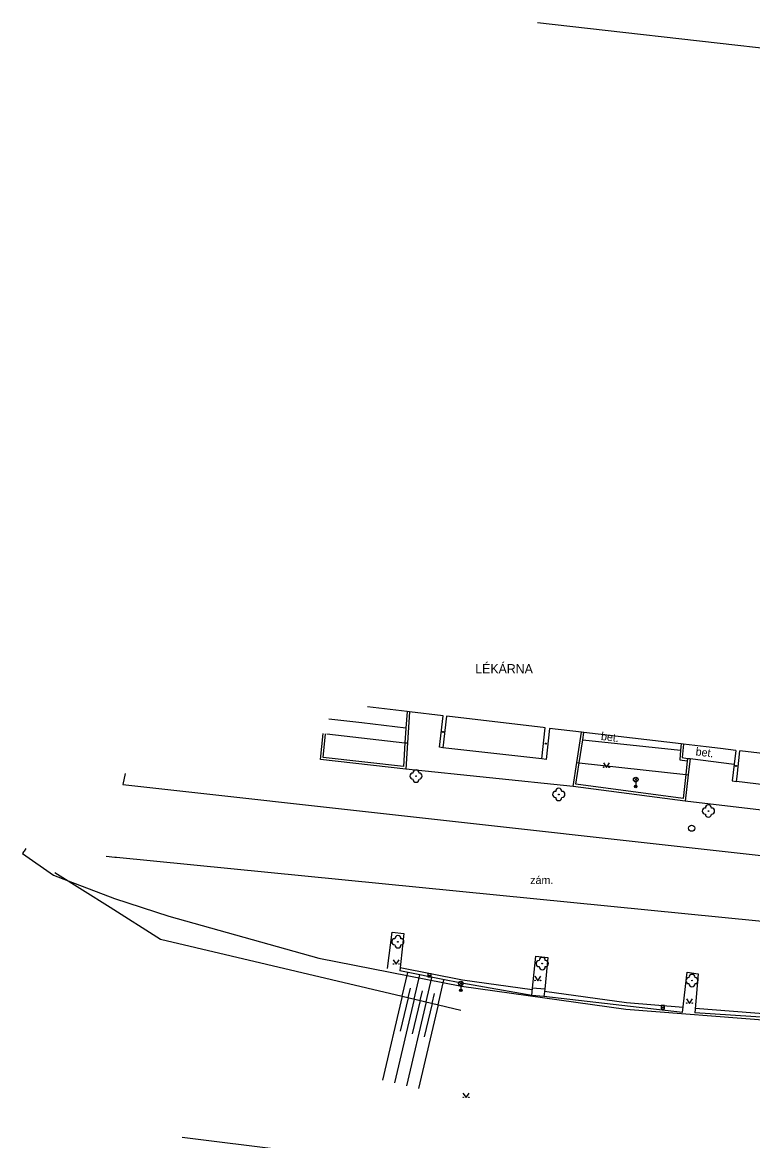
# Model space of a CAD drawing. Extents: x -602419 to -601554, y -1162937 to -1162362.
# Drawn here: x -602391 to -602331.7, y -1162453.4 to -1162362.5 of the extents above; entities that cross this region are included whole.
import ezdxf

# ---------------------------------------------------------------- set-up
doc = ezdxf.new("R2010")
doc.units = 0
doc.layers.add('Podklad', color=7, linetype='Continuous')

msp = doc.modelspace()

# ---------------------------------------------------------------- linework, layer by layer
at = {"layer": 'Podklad'}
for p, q in [((-602341.3325, -1162424.15), (-602341.0675, -1162423.885)), ((-602341.3325, -1162423.885), (-602341.0675, -1162424.15)), ((-602341.2, -1162424.205), (-602341.2, -1162424.58)), ((-602358.085, -1162439.93), (-602357.835, -1162439.93)), ((-602355.5424, -1162440.72), (-602355.2774, -1162440.455)), ((-602355.5424, -1162440.455), (-602355.2774, -1162440.72)), ((-602355.4099, -1162440.775), (-602355.4099, -1162441.15)), ((-602339.125, -1162442.51), (-602338.875, -1162442.51))]:
    msp.add_line(p, q, dxfattribs=at)
for points in [[(-602349.17, -1162362.5), (-602343.69, -1162363.14), (-602328.36, -1162364.88), (-602321.75, -1162365.6599), (-602304.9099, -1162367.52), (-602296.2, -1162368.53), (-602293.03, -1162368.9699), (-602290.7, -1162369.34), (-602288.76, -1162369.76), (-602286.62, -1162370.34), (-602284.46, -1162371.06), (-602282.21, -1162371.98), (-602280.86, -1162372.62), (-602266.29, -1162379.6), (-602251.39, -1162386.88), (-602211.06, -1162406.9), (-602203.26, -1162410.64), (-602202.73, -1162410.9099)], [(-602359.58, -1162418.51), (-602359.74, -1162421.04), (-602359.88, -1162423.18), (-602366.81, -1162422.4), (-602366.6, -1162420.27)], [(-602359.78, -1162418.49), (-602362.99, -1162418.1)], [(-602359.78, -1162418.49), (-602359.87, -1162419.84)], [(-602359.58, -1162418.51), (-602359.78, -1162418.49)], [(-602356.84, -1162418.84), (-602359.58, -1162418.51)], [(-602357.14, -1162421.38), (-602356.84, -1162418.84)], [(-602359.87, -1162419.84), (-602363.46, -1162419.42), (-602366.13, -1162419.1)], [(-602356.57, -1162418.87), (-602356.87, -1162421.44)], [(-602356.33, -1162418.9), (-602356.57, -1162418.87)], [(-602348.73, -1162419.8), (-602356.33, -1162418.9)], [(-602359.87, -1162419.84), (-602359.95, -1162421.04), (-602360.07, -1162422.95), (-602366.59, -1162422.23), (-602366.4, -1162420.3)], [(-602366.3, -1162420.31), (-602359.95, -1162421.04), (-602359.74, -1162421.04)], [(-602348.83, -1162422.34), (-602348.56, -1162419.82)], [(-602348.56, -1162419.82), (-602348.73, -1162419.8)], [(-602348.2, -1162419.86), (-602348.4699, -1162422.38)], [(-602345.62, -1162420.17), (-602348.2, -1162419.86)], [(-602336.79, -1162422.32), (-602336.94, -1162423.64), (-602337.18, -1162425.77), (-602346.28, -1162424.58), (-602345.99, -1162422.62), (-602345.62, -1162420.17)], [(-602345.42, -1162420.19), (-602345.62, -1162420.17)], [(-602345.51, -1162420.78), (-602345.42, -1162420.19)], [(-602337.51, -1162421.12), (-602345.42, -1162420.19)], [(-602356.87, -1162421.44), (-602357.14, -1162421.38)], [(-602348.83, -1162422.34), (-602356.87, -1162421.44)], [(-602346.06, -1162424.4), (-602345.8, -1162422.67), (-602345.51, -1162420.78)], [(-602345.51, -1162420.78), (-602337.56, -1162421.63)], [(-602337.51, -1162421.12), (-602337.56, -1162421.63)], [(-602337.31, -1162421.15), (-602337.51, -1162421.12)], [(-602337.31, -1162421.15), (-602337.42, -1162422.24), (-602336.99, -1162422.3)], [(-602335.49, -1162421.36), (-602337.31, -1162421.15)], [(-602334.31, -1162421.5), (-602335.49, -1162421.36)], [(-602333.08, -1162421.65), (-602334.31, -1162421.5)], [(-602348.4699, -1162422.38), (-602348.83, -1162422.34)], [(-602337.56, -1162421.63), (-602337.63, -1162422.4099)], [(-602337.63, -1162422.4099), (-602337.01, -1162422.5)], [(-602336.99, -1162422.3), (-602337.01, -1162422.5)], [(-602336.99, -1162422.3), (-602336.79, -1162422.32)], [(-602336.79, -1162422.32), (-602333.21, -1162422.76)], [(-602333.08, -1162421.65), (-602333.21, -1162422.76)], [(-602332.96, -1162423.78), (-602332.74, -1162421.69)], [(-602325.43, -1162422.56), (-602332.74, -1162421.69)], [(-602346.28, -1162424.58), (-602359.88, -1162423.18)], [(-602345.99, -1162422.62), (-602345.8, -1162422.67), (-602337.13, -1162423.6), (-602336.94, -1162423.64)], [(-602343.83, -1162422.665), (-602343.58, -1162423.04), (-602343.33, -1162422.665)], [(-602337.01, -1162422.5), (-602337.13, -1162423.6), (-602337.35, -1162425.55)], [(-602333.21, -1162422.76), (-602333.37, -1162424.13)], [(-602382.68, -1162423.5199), (-602382.868, -1162424.418), (-602311.04, -1162432.4129), (-602310.854, -1162431.328)], [(-602333.37, -1162424.13), (-602333.02, -1162424.18)], [(-602333.02, -1162424.18), (-602332.96, -1162423.78)], [(-602324.93, -1162425.15), (-602333.02, -1162424.18)], [(-602337.35, -1162425.55), (-602346.06, -1162424.4)], [(-602321.32, -1162427.65), (-602337.18, -1162425.77)], [(-602390.76, -1162429.6299), (-602390.9, -1162429.8299), (-602390.9383, -1162429.8874), (-602391.04, -1162430.0399), (-602388.52, -1162431.7799), (-602387.3183, -1162432.2378), (-602383.56, -1162433.67), (-602379.14, -1162435.1299), (-602366.94, -1162438.5199), (-602355.37, -1162440.8099), (-602342.01, -1162442.67), (-602330.16, -1162443.6), (-602325.25, -1162443.7), (-602324.28, -1162443.71), (-602316.85, -1162443.9599), (-602313.1, -1162443.73), (-602312.1, -1162443.7), (-602303.53, -1162443.0799), (-602303.54, -1162442.8299), (-602302.98, -1162437.45)], [(-602303.326, -1162438.2979), (-602383.3931, -1162430.3601), (-602383.5311, -1162430.3467), (-602384.2262, -1162430.2776)], [(-602388.4, -1162431.56), (-602383.9, -1162434.38), (-602379.81, -1162437), (-602360.17, -1162441.62), (-602355.4, -1162442.75)], [(-602361.36, -1162439.37), (-602360.98, -1162436.42), (-602360.04, -1162436.52), (-602360.37, -1162439.57)], [(-602360.9099, -1162438.655), (-602360.6599, -1162439.03), (-602360.4099, -1162438.655)], [(-602349.59, -1162440.96), (-602349.31, -1162438.36), (-602348.34, -1162438.48), (-602348.6, -1162441.04)], [(-602355.33, -1162440.57), (-602356.4699, -1162440.34), (-602360.37, -1162439.57)], [(-602349.6026, -1162441.1117), (-602355.29, -1162440.3199), (-602360.3424, -1162439.315)], [(-602360.17, -1162441.62), (-602359.7199, -1162439.7)], [(-602337.4, -1162442.94), (-602337.02, -1162439.68), (-602336.14, -1162439.8), (-602336.4, -1162442.96)], [(-602359.2, -1162441.85), (-602358.74, -1162439.89)], [(-602358.23, -1162442.08), (-602357.76, -1162440.09)], [(-602357.25, -1162442.31), (-602356.78, -1162440.28)], [(-602349.64, -1162441.56), (-602355.33, -1162440.57)], [(-602349.4099, -1162439.985), (-602349.1599, -1162440.36), (-602348.9099, -1162439.985)], [(-602359.69, -1162441.74), (-602359.5, -1162440.96)], [(-602358.71, -1162441.9699), (-602358.53, -1162441.18)], [(-602357.74, -1162442.2), (-602357.55, -1162441.39)], [(-602349.64, -1162441.56), (-602349.59, -1162440.96)], [(-602348.6599, -1162441.64), (-602349.64, -1162441.56)], [(-602348.6, -1162441.04), (-602349.59, -1162440.96)], [(-602348.6, -1162441.04), (-602348.6599, -1162441.64)], [(-602337.3524, -1162442.5317), (-602341.96, -1162442.17), (-602348.6204, -1162441.2439)], [(-602360.17, -1162441.62), (-602361.78, -1162448.44)], [(-602359.2, -1162441.85), (-602360.81, -1162448.67)], [(-602359.69, -1162441.74), (-602360.33, -1162444.46)], [(-602358.23, -1162442.08), (-602359.83, -1162448.9)], [(-602358.71, -1162441.9699), (-602359.36, -1162444.69)], [(-602357.25, -1162442.31), (-602358.86, -1162449.13)], [(-602357.74, -1162442.2), (-602358.38, -1162444.92)], [(-602337.4, -1162442.94), (-602348.6599, -1162441.64)], [(-602337.08, -1162441.825), (-602336.83, -1162442.2), (-602336.58, -1162441.825)], [(-602325.25, -1162443.7), (-602336.4, -1162442.96)], [(-602325.1945, -1162443.2354), (-602330.14, -1162443.1), (-602336.3714, -1162442.6123)], [(-602355.24, -1162449.485), (-602354.99, -1162449.86), (-602354.74, -1162449.485)], [(-602378.06, -1162453.06), (-602369.57, -1162454.14), (-602358.96, -1162455.49)]]:
    msp.add_lwpolyline(points, dxfattribs=at)
for points in [[(-602358.085, -1162440.055), (-602357.835, -1162440.055), (-602357.835, -1162439.805), (-602358.085, -1162439.805)], [(-602339.125, -1162442.635), (-602338.875, -1162442.635), (-602338.875, -1162442.385), (-602339.125, -1162442.385)]]:
    msp.add_lwpolyline(points, close=True, dxfattribs=at)
for centre, radius in [((-602356.86, -1162420.15), 0.045), ((-602356.86, -1162420.15), 0.0199), ((-602348.51, -1162421.1), 0.045), ((-602348.51, -1162421.1), 0.0199), ((-602343.8051, -1162423.0149), 0.025), ((-602343.3554, -1162423.0149), 0.025), ((-602333.05, -1162422.9099), 0.045), ((-602333.05, -1162422.9099), 0.0199), ((-602359.05, -1162423.74), 0.025), ((-602341.2, -1162424.0175), 0.1875), ((-602347.45, -1162425.23), 0.025), ((-602341.2, -1162424.58), 0.1), ((-602341.2, -1162424.58), 0.0723), ((-602341.2, -1162424.58), 0.0438), ((-602335.29, -1162426.58), 0.025), ((-602336.6599, -1162427.9699), 0.25), ((-602360.53, -1162437.2), 0.025), ((-602360.885, -1162439.0049), 0.025), ((-602360.4353, -1162439.0049), 0.025), ((-602348.8, -1162438.9699), 0.025), ((-602355.4099, -1162440.5875), 0.1875), ((-602349.385, -1162440.3349), 0.025), ((-602348.9353, -1162440.3349), 0.025), ((-602336.63, -1162440.35), 0.025), ((-602355.4099, -1162441.15), 0.1), ((-602355.4099, -1162441.15), 0.0723), ((-602355.4099, -1162441.15), 0.0438), ((-602337.0551, -1162442.1749), 0.025), ((-602336.6054, -1162442.1749), 0.025), ((-602355.2151, -1162449.8349), 0.025), ((-602354.7654, -1162449.8349), 0.025)]:
    msp.add_circle(centre, radius, dxfattribs=at)
for centre, start, end in [((-602359.05, -1162423.49), 0, 180), ((-602359.3, -1162423.74), 90, 270), ((-602359.05, -1162423.99), 180, 0), ((-602358.8, -1162423.74), 270, 90), ((-602347.7, -1162425.23), 90, 270), ((-602347.45, -1162424.98), 0, 180), ((-602347.2, -1162425.23), 270, 90), ((-602347.45, -1162425.48), 180, 0), ((-602335.29, -1162426.33), 0, 180), ((-602335.54, -1162426.58), 90, 270), ((-602335.29, -1162426.83), 180, 0), ((-602335.04, -1162426.58), 270, 90), ((-602360.78, -1162437.2), 90, 270), ((-602360.53, -1162436.95), 0, 180), ((-602360.28, -1162437.2), 270, 90), ((-602360.53, -1162437.45), 180, 0), ((-602349.05, -1162438.9699), 90, 270), ((-602348.8, -1162438.7199), 0, 180), ((-602348.55, -1162438.9699), 270, 90), ((-602348.8, -1162439.2199), 180, 0), ((-602336.88, -1162440.35), 90, 270), ((-602336.63, -1162440.1), 0, 180), ((-602336.63, -1162440.6), 180, 0), ((-602336.38, -1162440.35), 270, 90)]:
    msp.add_arc(centre, 0.25, start, end, dxfattribs=at)

# ---------------------------------------------------------------- texts
for s, height, p in [('LÉKÁRNA', 0.75, (-602354.24, -1162415.39)), (' zám.', 0.65, (-602350.02, -1162432.51))]:
    msp.add_text(s, height=height, dxfattribs=at).set_placement(p)
for p in [(-602344.05, -1162420.8), (-602336.36, -1162422.05)]:
    msp.add_text('bet.', height=0.65, rotation=353.17, dxfattribs=at).set_placement(p)

doc.saveas('drawing.dxf')
